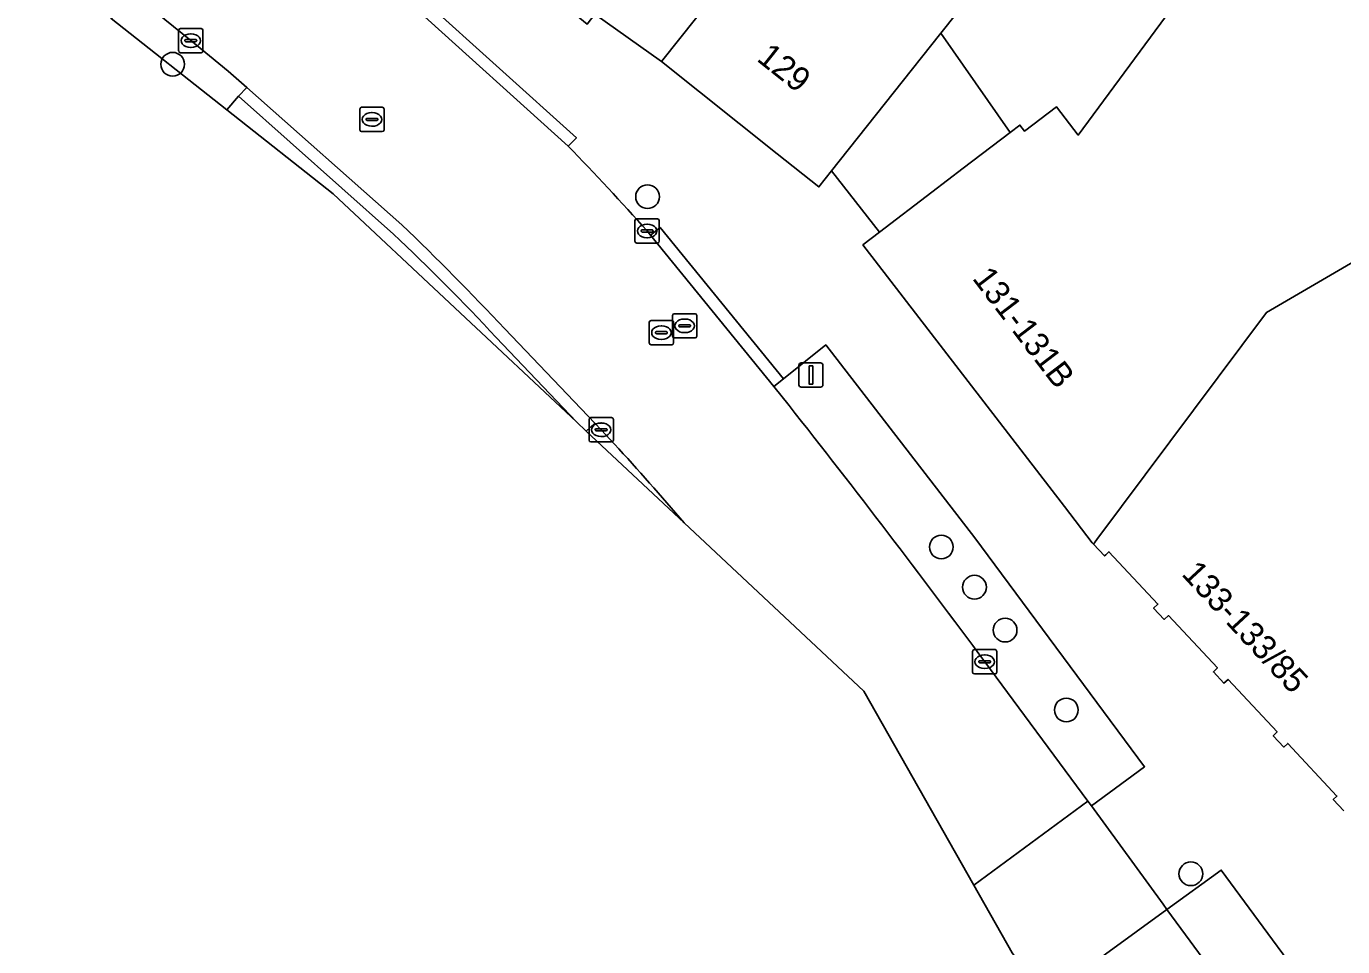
# Model space of a CAD drawing. Extents: x 161771 to 163125, y 382475 to 383179.
# Drawn here: x 161798.8 to 161853, y 382968.9 to 383006.8 of the extents above; entities that cross this region are included whole.
import ezdxf

# ---------------------------------------------------------------- set-up
doc = ezdxf.new("R2010")
doc.units = 0
for name, color, linetype in [('IMGEO_Berm_gesloten', 7, 'Continuous'), ('IMGEO_Berm_groen', 7, 'Continuous'), ('IMGEO_Berm_open', 7, 'Continuous'), ('IMGEO_Boom', 7, 'Continuous'), ('IMGEO_Erf', 7, 'Continuous'), ('IMGEO_Groenvoorziening', 7, 'Continuous'), ('IMGEO_Kolk', 7, 'Continuous'), ('IMGEO_Lichtmast', 7, 'Continuous'), ('IMGEO_Pand', 7, 'Continuous'), ('IMGEO_Pand_nummerreeks', 7, 'Continuous'), ('IMGEO_Pand_overbouw', 7, 'Continuous'), ('IMGEO_Parkeervlak_open', 7, 'Continuous'), ('IMGEO_Rijbaan_lokaal_gesloten', 7, 'Continuous'), ('IMGEO_Rijbaan_lokaal_open', 7, 'Continuous'), ('IMGEO_Rioolput', 7, 'Continuous'), ('IMGEO_Voetpad_gesloten', 7, 'Continuous'), ('IMGEO_Voetpad_open', 7, 'Continuous')]:
    doc.layers.add(name, color=color, linetype=linetype)

msp = doc.modelspace()

# ---------------------------------------------------------------- linework, layer by layer
at = {"layer": 'IMGEO_Berm_gesloten'}
for points in [[(161814.293, 382998.659), (161807.908, 383004.319), (161807.559, 383003.953), (161813.939, 382998.275)], [(161821.885, 382990.155), (161822.234, 382990.486), (161818.529, 382994.365)], [(161818.177, 382994.016), (161821.482, 382990.533), (161821.885, 382990.155)]]:
    msp.add_lwpolyline(points, dxfattribs=at)
for centre, radius, start, end in [((161729.027, 382910.309), 122.784, 43.20296, 46.01789), ((161747.029, 382927.457), 97.428, 43.09143, 46.62536)]:
    msp.add_arc(centre, radius, start, end, dxfattribs=at)
at = {"layer": 'IMGEO_Berm_groen'}
msp.add_lwpolyline([(161807.076, 383003.39), (161807.559, 383003.953), (161807.908, 383004.319), (161807.137, 383004.99), (161805.597, 383006.245), (161803.168, 383008.226), (161802.314, 383007.155)], close=True, dxfattribs=at)
at = {"layer": 'IMGEO_Berm_open'}
for points in [[(161813.939, 382998.275), (161807.559, 383003.953), (161807.076, 383003.39), (161811.456, 382999.927), (161821.482, 382990.533)], [(161821.482, 382990.533), (161818.177, 382994.016)]]:
    msp.add_lwpolyline(points, dxfattribs=at)
msp.add_arc((161747.029, 382927.457), 97.428, 43.09143, 46.62536, dxfattribs=at)
at = {"layer": 'IMGEO_Boom'}
for centre in [(161804.848, 383005.27), (161824.412, 382999.813), (161836.511, 382985.378), (161837.877, 382983.721), (161839.139, 382981.953), (161841.662, 382978.661), (161846.79, 382971.909)]:
    msp.add_circle(centre, 0.489, dxfattribs=at)
at = {"layer": 'IMGEO_Erf'}
msp.add_lwpolyline([(161847.856, 383009.731), (161846.999, 383010.61), (161852.334, 383015.802), (161854.084, 383014.004), (161856.318, 383016.651), (161853.785, 383020.318), (161850.725, 383018.205), (161843.971, 383013.541), (161843.866, 383013.468), (161843.501, 383013.997), (161841.064, 383012.315), (161836.488, 383006.547), (161834.529, 383004.079), (161831.991, 383000.88), (161833.959, 382998.347), (161836.127, 383000), (161837.414, 383000.982), (161839.342, 383002.454), (161839.747, 383002.763), (161839.941, 383002.509), (161841.261, 383003.516), (161842.149, 383002.352), (161846.6, 383008.389), (161846.846, 383008.361)], close=True, dxfattribs=at)
at = {"layer": 'IMGEO_Groenvoorziening'}
for points in [[(161837.893, 382985.754), (161831.751, 382993.703), (161830.006, 382992.304), (161829.608, 382991.985), (161830.24, 382991.207)], [(161823.047, 382989.619), (161822.501, 382990.207), (161822.234, 382990.486), (161821.885, 382990.155), (161825.915, 382986.379)], [(161838.299, 382980.647), (161842.55, 382974.908), (161842.7, 382974.705), (161844.885, 382976.322), (161837.893, 382985.754)]]:
    msp.add_lwpolyline(points, dxfattribs=at)
for centre, radius, start, end in [((161488.891, 382722.347), 434.517, 36.47368, 38.22537), ((161728.9, 382903.401), 127.66, 40.54087, 42.48296)]:
    msp.add_arc(centre, radius, start, end, dxfattribs=at)
at = {"layer": 'IMGEO_Kolk'}
for p, q in [((161805.096, 383005.819), (161805.096, 383006.671)), ((161805.171, 383006.745), (161806.023, 383006.745)), ((161806.097, 383006.671), (161806.097, 383005.819)), ((161805.355, 383006.239), (161805.355, 383006.251)), ((161805.793, 383006.202), (161805.395, 383006.202)), ((161805.398, 383006.288), (161805.796, 383006.288)), ((161805.584, 383006.525), (161805.609, 383006.525)), ((161805.839, 383006.251), (161805.839, 383006.239)), ((161806.023, 383005.745), (161805.171, 383005.745)), ((161805.607, 383005.965), (161805.582, 383005.965)), ((161823.892, 382997.975), (161823.892, 382998.827)), ((161823.967, 382998.901), (161824.819, 382998.901)), ((161824.38, 382998.681), (161824.405, 382998.681)), ((161824.893, 382998.827), (161824.893, 382997.975)), ((161824.151, 382998.395), (161824.151, 382998.407)), ((161824.589, 382998.358), (161824.191, 382998.358)), ((161824.194, 382998.444), (161824.592, 382998.444)), ((161824.403, 382998.121), (161824.378, 382998.121)), ((161824.635, 382998.407), (161824.635, 382998.395)), ((161824.819, 382997.901), (161823.967, 382997.901)), ((161822, 382989.781), (161822, 382990.633)), ((161822.075, 382990.707), (161822.927, 382990.707)), ((161822.488, 382990.487), (161822.513, 382990.487)), ((161823.001, 382990.633), (161823.001, 382989.781)), ((161822.259, 382990.201), (161822.259, 382990.213)), ((161822.697, 382990.164), (161822.299, 382990.164)), ((161822.302, 382990.25), (161822.7, 382990.25)), ((161822.511, 382989.927), (161822.486, 382989.927)), ((161822.743, 382990.213), (161822.743, 382990.201)), ((161822.927, 382989.707), (161822.075, 382989.707)), ((161837.873, 382981.147), (161838.725, 382981.147)), ((161837.798, 382980.221), (161837.798, 382981.073)), ((161838.057, 382980.641), (161838.057, 382980.653)), ((161838.495, 382980.604), (161838.097, 382980.604)), ((161838.1, 382980.69), (161838.498, 382980.69)), ((161838.286, 382980.927), (161838.311, 382980.927)), ((161838.541, 382980.653), (161838.541, 382980.641)), ((161838.799, 382981.073), (161838.799, 382980.221)), ((161838.725, 382980.147), (161837.873, 382980.147)), ((161838.309, 382980.367), (161838.284, 382980.367))]:
    msp.add_line(p, q, dxfattribs=at)
for points in [[(161805.096, 383005.819), (161805.096, 383006.671)], [(161805.171, 383006.745), (161806.023, 383006.745)], [(161806.097, 383006.671), (161806.097, 383005.819)], [(161806.023, 383005.745), (161805.171, 383005.745)], [(161823.892, 382997.975), (161823.892, 382998.827)], [(161823.967, 382998.901), (161824.819, 382998.901)], [(161824.893, 382998.827), (161824.893, 382997.975)], [(161824.819, 382997.901), (161823.967, 382997.901)], [(161822, 382989.781), (161822, 382990.633)], [(161822.075, 382990.707), (161822.927, 382990.707)], [(161823.001, 382990.633), (161823.001, 382989.781)], [(161822.927, 382989.707), (161822.075, 382989.707)], [(161837.873, 382981.147), (161838.725, 382981.147)], [(161837.798, 382980.221), (161837.798, 382981.073)], [(161838.799, 382981.073), (161838.799, 382980.221)], [(161838.725, 382980.147), (161837.873, 382980.147)]]:
    msp.add_lwpolyline(points, dxfattribs=at)
for centre, radius, start, end in [((161805.173, 383006.669), 0.0765, 91.552, 178.448), ((161805.173, 383006.669), 0.0765, 91.552, 178.448), ((161806.021, 383006.669), 0.0765, 1.552, 88.448), ((161806.021, 383006.669), 0.0765, 1.552, 88.448), ((161805.395, 383006.248), 0.0403, 85.8775, 175.7526), ((161805.392, 383006.238), 0.0366, 178.938, 274.7102), ((161805.796, 383006.245), 0.043, 264.8664, 352.4533), ((161805.8, 383006.25), 0.0386, 1.7309, 96.639), ((161805.173, 383005.821), 0.0765, 181.552, 268.448), ((161805.173, 383005.821), 0.0765, 181.552, 268.448), ((161806.021, 383005.821), 0.0765, 271.552, 358.448), ((161806.021, 383005.821), 0.0765, 271.552, 358.448), ((161823.969, 382998.825), 0.0765, 91.552, 178.448), ((161823.969, 382998.825), 0.0765, 91.552, 178.448), ((161824.817, 382998.825), 0.0765, 1.552, 88.448), ((161824.817, 382998.825), 0.0765, 1.552, 88.448), ((161823.969, 382997.977), 0.0765, 181.552, 268.448), ((161823.969, 382997.977), 0.0765, 181.552, 268.448), ((161824.191, 382998.404), 0.0403, 85.8775, 175.7526), ((161824.188, 382998.394), 0.0366, 178.938, 274.7102), ((161824.592, 382998.401), 0.043, 264.8664, 352.4533), ((161824.596, 382998.406), 0.0386, 1.7309, 96.639), ((161824.817, 382997.977), 0.0765, 271.552, 358.448), ((161824.817, 382997.977), 0.0765, 271.552, 358.448), ((161822.077, 382990.631), 0.0765, 91.552, 178.448), ((161822.077, 382990.631), 0.0765, 91.552, 178.448), ((161822.925, 382990.631), 0.0765, 1.552, 88.448), ((161822.925, 382990.631), 0.0765, 1.552, 88.448), ((161822.299, 382990.21), 0.0403, 85.8775, 175.7526), ((161822.296, 382990.2), 0.0366, 178.938, 274.7102), ((161822.7, 382990.207), 0.043, 264.8664, 352.4533), ((161822.704, 382990.212), 0.0386, 1.7309, 96.639), ((161822.077, 382989.783), 0.0765, 181.552, 268.448), ((161822.077, 382989.783), 0.0765, 181.552, 268.448), ((161822.925, 382989.783), 0.0765, 271.552, 358.448), ((161822.925, 382989.783), 0.0765, 271.552, 358.448), ((161837.875, 382981.071), 0.0765, 91.552, 178.448), ((161837.875, 382981.071), 0.0765, 91.552, 178.448), ((161838.723, 382981.071), 0.0765, 1.552, 88.448), ((161838.723, 382981.071), 0.0765, 1.552, 88.448), ((161838.097, 382980.65), 0.0403, 85.8775, 175.7526), ((161838.094, 382980.64), 0.0366, 178.938, 274.7102), ((161838.498, 382980.647), 0.043, 264.8664, 352.4533), ((161838.502, 382980.652), 0.0386, 1.7309, 96.639), ((161837.875, 382980.223), 0.0765, 181.552, 268.448), ((161837.875, 382980.223), 0.0765, 181.552, 268.448), ((161838.723, 382980.223), 0.0765, 271.552, 358.448), ((161838.723, 382980.223), 0.0765, 271.552, 358.448)]:
    msp.add_arc(centre, radius, start, end, dxfattribs=at)
for centre, major_axis, ratio, start_param, end_param in [((161805.583, 383006.245), (-0.387, 0.002), 0.722429, 4.712389, 7.853982), ((161805.608, 383006.245), (-0.39, 0.002), 0.717154, 1.570796, 4.712389), ((161824.379, 382998.401), (-0.387, 0.002), 0.722429, 4.712389, 7.853982), ((161824.404, 382998.401), (-0.39, 0.002), 0.717154, 1.570796, 4.712389), ((161822.487, 382990.207), (-0.387, 0.002), 0.722429, 4.712389, 7.853982), ((161822.512, 382990.207), (-0.39, 0.002), 0.717154, 1.570796, 4.712389), ((161838.285, 382980.647), (-0.387, 0.002), 0.722429, 4.712389, 7.853982), ((161838.31, 382980.647), (-0.39, 0.002), 0.717154, 1.570796, 4.712389)]:
    msp.add_ellipse(centre, major_axis=major_axis, ratio=ratio, start_param=start_param, end_param=end_param, dxfattribs=at)
at = {"layer": 'IMGEO_Lichtmast'}
for p, q in [((161830.643, 382992.064), (161830.643, 382992.864)), ((161830.643, 382992.864), (161830.643, 382992.064)), ((161830.743, 382992.964), (161831.533, 382992.964)), ((161831.533, 382992.964), (161830.743, 382992.964)), ((161831.633, 382992.864), (161831.633, 382992.064)), ((161831.633, 382992.064), (161831.633, 382992.864)), ((161831.533, 382991.964), (161830.743, 382991.964)), ((161830.743, 382991.964), (161831.533, 382991.964))]:
    msp.add_line(p, q, dxfattribs=at)
msp.add_lwpolyline([(161831.063, 382992.839), (161831.213, 382992.839), (161831.213, 382992.089), (161831.063, 382992.089), (161831.063, 382992.839)], dxfattribs=at)
for centre, start, end in [((161830.743, 382992.864), 90, 180), ((161830.743, 382992.864), 90, 180), ((161831.533, 382992.864), 0, 90), ((161831.533, 382992.864), 360, 90), ((161830.743, 382992.064), 180, 270), ((161830.743, 382992.064), 180, 270), ((161831.533, 382992.064), 270, 0), ((161831.533, 382992.064), 270, 0)]:
    msp.add_arc(centre, 0.1, start, end, dxfattribs=at)
at = {"layer": 'IMGEO_Pand'}
msp.add_lwpolyline([(161841.064, 383012.315), (161843.501, 383013.997), (161843.866, 383013.468), (161843.971, 383013.541), (161838.948, 383020.815), (161836.104, 383018.865), (161835.873, 383018.707), (161835.231, 383018.26), (161824.98, 383005.379), (161829.75, 383001.584), (161831.466, 383000.218), (161831.991, 383000.88), (161834.529, 383004.079), (161836.488, 383006.547)], close=True, dxfattribs=at)
for points in [[(161846.6, 383008.389), (161842.149, 383002.352), (161841.261, 383003.516), (161839.941, 383002.509), (161839.747, 383002.763), (161839.342, 383002.454), (161837.414, 383000.982), (161836.127, 383000), (161833.959, 382998.347), (161833.28, 382997.829), (161841.579, 382987.042), (161842.731, 382985.546), (161842.777, 382985.497), (161842.917, 382985.687), (161849.9, 382995.042), (161858.411, 383000), (161862.923, 383002.628), (161868.791, 383005.167), (161870.967, 383006.109), (161867.739, 383011.331)], [(161858.411, 383000), (161849.9, 382995.042), (161842.917, 382985.687), (161842.777, 382985.497), (161843.233, 382985.01), (161843.287, 382985.06), (161843.418, 382985.182), (161845.43, 382983.023), (161845.257, 382982.853), (161845.692, 382982.389), (161845.873, 382982.549), (161847.881, 382980.395), (161847.719, 382980.227), (161848.154, 382979.763), (161848.322, 382979.922), (161850.341, 382977.758), (161850.184, 382977.598), (161850.621, 382977.132), (161850.783, 382977.283), (161852.807, 382975.113), (161852.652, 382974.967), (161853.087, 382974.503)]]:
    msp.add_lwpolyline(points, dxfattribs=at)
at = {"layer": 'IMGEO_Pand_overbouw'}
msp.add_lwpolyline([(161839.342, 383002.454), (161836.488, 383006.547), (161834.529, 383004.079), (161831.991, 383000.88), (161833.959, 382998.347), (161836.127, 383000), (161837.414, 383000.982)], close=True, dxfattribs=at)
at = {"layer": 'IMGEO_Parkeervlak_open'}
msp.add_lwpolyline([(161852.699, 382965.739), (161848.041, 382972.059), (161845.801, 382970.442), (161849.761, 382965.067)], dxfattribs=at)
at = {"layer": 'IMGEO_Rijbaan_lokaal_gesloten'}
for points in [[(161821.134, 383001.897), (161814.81, 383007.607), (161810.474, 383011.429), (161807.617, 383013.82), (161805.728, 383011.46), (161807.513, 383010.048)], [(161805.14, 383010.697), (161803.168, 383008.226), (161805.597, 383006.245), (161807.137, 383004.99), (161807.908, 383004.319), (161814.293, 382998.659)], [(161830.24, 382991.207), (161829.608, 382991.985), (161824.529, 382998.227), (161824.393, 382998.401)], [(161818.529, 382994.365), (161822.234, 382990.486), (161822.501, 382990.207), (161823.047, 382989.619)], [(161825.915, 382986.379), (161833.318, 382979.442), (161837.852, 382971.441)], [(161837.852, 382971.441), (161842.55, 382974.908), (161838.299, 382980.647)], [(161849.761, 382965.067), (161845.801, 382970.442), (161840.75, 382966.75), (161842.497, 382964.43)]]:
    msp.add_lwpolyline(points, dxfattribs=at)
for centre, radius, start, end in [((161751.013, 382933.263), 98.12, 41.59502, 44.38617), ((161729.027, 382910.309), 122.784, 43.20296, 46.01789), ((161488.891, 382722.347), 434.517, 36.47368, 38.22537), ((161728.9, 382903.401), 127.66, 40.54087, 42.48296)]:
    msp.add_arc(centre, radius, start, end, dxfattribs=at)
at = {"layer": 'IMGEO_Rijbaan_lokaal_open'}
msp.add_lwpolyline([(161839.429, 382968.658), (161840.661, 382966.985), (161840.605, 382966.944), (161840.75, 382966.75), (161845.801, 382970.442), (161845.643, 382970.657), (161842.7, 382974.705), (161842.55, 382974.908), (161837.852, 382971.441)], close=True, dxfattribs=at)
at = {"layer": 'IMGEO_Rioolput'}
for p, q in [((161812.557, 383002.571), (161812.557, 383003.423)), ((161812.632, 383003.497), (161813.484, 383003.497)), ((161813.558, 383003.423), (161813.558, 383002.571)), ((161812.816, 383002.991), (161812.816, 383003.003)), ((161813.254, 383002.954), (161812.856, 383002.954)), ((161812.859, 383003.04), (161813.257, 383003.04)), ((161813.045, 383003.277), (161813.07, 383003.277)), ((161813.3, 383003.003), (161813.3, 383002.991)), ((161813.484, 383002.497), (161812.632, 383002.497)), ((161813.068, 383002.717), (161813.043, 383002.717)), ((161824.555, 382994.71), (161825.407, 382994.71)), ((161825.438, 382994.065), (161825.438, 382994.917)), ((161825.513, 382994.991), (161826.365, 382994.991)), ((161825.926, 382994.771), (161825.951, 382994.771)), ((161826.439, 382994.917), (161826.439, 382994.065)), ((161824.48, 382993.784), (161824.48, 382994.636)), ((161824.739, 382994.204), (161824.739, 382994.216)), ((161825.177, 382994.167), (161824.779, 382994.167)), ((161824.782, 382994.253), (161825.18, 382994.253)), ((161824.968, 382994.49), (161824.993, 382994.49)), ((161825.223, 382994.216), (161825.223, 382994.204)), ((161825.481, 382994.636), (161825.481, 382993.784)), ((161825.697, 382994.485), (161825.697, 382994.497)), ((161826.135, 382994.448), (161825.737, 382994.448)), ((161825.74, 382994.534), (161826.138, 382994.534)), ((161825.949, 382994.211), (161825.924, 382994.211)), ((161826.181, 382994.497), (161826.181, 382994.485)), ((161825.407, 382993.71), (161824.555, 382993.71)), ((161824.991, 382993.93), (161824.966, 382993.93)), ((161826.365, 382993.991), (161825.513, 382993.991))]:
    msp.add_line(p, q, dxfattribs=at)
for points in [[(161812.557, 383002.571), (161812.557, 383003.423)], [(161812.632, 383003.497), (161813.484, 383003.497)], [(161813.558, 383003.423), (161813.558, 383002.571)], [(161813.484, 383002.497), (161812.632, 383002.497)], [(161824.555, 382994.71), (161825.407, 382994.71)], [(161825.438, 382994.065), (161825.438, 382994.917)], [(161825.513, 382994.991), (161826.365, 382994.991)], [(161826.439, 382994.917), (161826.439, 382994.065)], [(161824.48, 382993.784), (161824.48, 382994.636)], [(161825.481, 382994.636), (161825.481, 382993.784)], [(161825.407, 382993.71), (161824.555, 382993.71)], [(161826.365, 382993.991), (161825.513, 382993.991)]]:
    msp.add_lwpolyline(points, dxfattribs=at)
for centre, radius, start, end in [((161812.634, 383003.421), 0.0765, 91.552, 178.448), ((161812.634, 383003.421), 0.0765, 91.552, 178.448), ((161813.482, 383003.421), 0.0765, 1.552, 88.448), ((161813.482, 383003.421), 0.0765, 1.552, 88.448), ((161812.856, 383003), 0.0403, 85.8775, 175.7526), ((161812.853, 383002.99), 0.0366, 178.938, 274.7102), ((161813.257, 383002.997), 0.043, 264.8664, 352.4533), ((161813.261, 383003.002), 0.0386, 1.7309, 96.639), ((161812.634, 383002.573), 0.0765, 181.552, 268.448), ((161812.634, 383002.573), 0.0765, 181.552, 268.448), ((161813.482, 383002.573), 0.0765, 271.552, 358.448), ((161813.482, 383002.573), 0.0765, 271.552, 358.448), ((161824.557, 382994.634), 0.0765, 91.552, 178.448), ((161824.557, 382994.634), 0.0765, 91.552, 178.448), ((161825.405, 382994.634), 0.0765, 1.552, 88.448), ((161825.405, 382994.634), 0.0765, 1.552, 88.448), ((161825.515, 382994.915), 0.0765, 91.552, 178.448), ((161825.515, 382994.915), 0.0765, 91.552, 178.448), ((161826.363, 382994.915), 0.0765, 1.552, 88.448), ((161826.363, 382994.915), 0.0765, 1.552, 88.448), ((161824.779, 382994.213), 0.0403, 85.8775, 175.7526), ((161824.776, 382994.203), 0.0366, 178.938, 274.7102), ((161825.18, 382994.21), 0.043, 264.8664, 352.4533), ((161825.184, 382994.215), 0.0386, 1.7309, 96.639), ((161825.737, 382994.494), 0.0403, 85.8775, 175.7526), ((161825.734, 382994.484), 0.0366, 178.938, 274.7102), ((161826.138, 382994.491), 0.043, 264.8664, 352.4533), ((161826.142, 382994.496), 0.0386, 1.7309, 96.639), ((161824.557, 382993.786), 0.0765, 181.552, 268.448), ((161824.557, 382993.786), 0.0765, 181.552, 268.448), ((161825.405, 382993.786), 0.0765, 271.552, 358.448), ((161825.405, 382993.786), 0.0765, 271.552, 358.448), ((161825.515, 382994.067), 0.0765, 181.552, 268.448), ((161825.515, 382994.067), 0.0765, 181.552, 268.448), ((161826.363, 382994.067), 0.0765, 271.552, 358.448), ((161826.363, 382994.067), 0.0765, 271.552, 358.448)]:
    msp.add_arc(centre, radius, start, end, dxfattribs=at)
for centre, major_axis, ratio, start_param, end_param in [((161813.044, 383002.997), (-0.387, 0.002), 0.722429, 4.712389, 7.853982), ((161813.069, 383002.997), (-0.39, 0.002), 0.717154, 1.570796, 4.712389), ((161825.925, 382994.491), (-0.387, 0.002), 0.722429, 4.712389, 7.853982), ((161825.95, 382994.491), (-0.39, 0.002), 0.717154, 1.570796, 4.712389), ((161824.967, 382994.21), (-0.387, 0.002), 0.722429, 4.712389, 7.853982), ((161824.992, 382994.21), (-0.39, 0.002), 0.717154, 1.570796, 4.712389)]:
    msp.add_ellipse(centre, major_axis=major_axis, ratio=ratio, start_param=start_param, end_param=end_param, dxfattribs=at)
at = {"layer": 'IMGEO_Voetpad_gesloten'}
msp.add_lwpolyline([(161824.529, 382998.227), (161829.608, 382991.985), (161830.006, 382992.304), (161824.927, 382998.545)], close=True, dxfattribs=at)
at = {"layer": 'IMGEO_Voetpad_open'}
for points in [[(161828.223, 383014.691), (161827.107, 383013.32), (161828.745, 383011.987), (161824.96, 383007.314), (161823.308, 383008.651), (161822.241, 383007.339), (161824.98, 383005.379), (161835.231, 383018.26), (161835.873, 383018.707), (161836.104, 383018.865), (161838.948, 383020.815), (161845.717, 383025.456), (161848.95, 383027.672), (161851.639, 383029.486), (161851.702, 383029.528), (161851.818, 383029.361), (161855.04, 383031.661), (161859.462, 383034.715), (161863.572, 383037.554), (161863.873, 383037.762), (161868.171, 383040.731), (161872.532, 383043.743)], [(161799.852, 383021.131), (161798.821, 383020.785), (161804.266, 383016.461), (161807.617, 383013.82), (161810.474, 383011.429), (161814.81, 383007.607), (161815.142, 383007.971), (161821.477, 383002.244), (161821.134, 383001.897)], [(161843.418, 382985.182), (161843.287, 382985.06), (161843.233, 382985.01), (161842.777, 382985.497), (161842.731, 382985.546), (161841.579, 382987.042), (161833.28, 382997.829), (161833.959, 382998.347), (161831.991, 383000.88), (161831.466, 383000.218), (161829.75, 383001.584), (161824.98, 383005.379), (161822.241, 383007.339), (161821.927, 383006.924), (161818.616, 383009.639), (161818.95, 383010.034), (161820.056, 383011.399), (161818.421, 383012.725), (161816.268, 383014.386)], [(161824.393, 382998.401), (161824.529, 382998.227), (161824.927, 382998.545), (161830.006, 382992.304), (161831.751, 382993.703), (161837.893, 382985.754), (161844.885, 382976.322), (161842.7, 382974.705), (161845.643, 382970.657), (161845.801, 382970.442), (161848.041, 382972.059), (161852.699, 382965.739)], [(161853.087, 382974.503), (161852.652, 382974.967), (161852.807, 382975.113), (161850.783, 382977.283), (161850.621, 382977.132), (161850.184, 382977.598), (161850.341, 382977.758), (161848.322, 382979.922), (161848.154, 382979.763), (161847.719, 382980.227), (161847.881, 382980.395), (161845.873, 382982.549), (161845.692, 382982.389), (161845.257, 382982.853), (161845.43, 382983.023), (161843.418, 382985.182)]]:
    msp.add_lwpolyline(points, dxfattribs=at)
msp.add_lwpolyline([(161815.142, 383007.971), (161814.81, 383007.607), (161821.134, 383001.897), (161821.477, 383002.244)], close=True, dxfattribs=at)
msp.add_arc((161751.013, 382933.263), 98.12, 41.59502, 44.38617, dxfattribs=at)

# ---------------------------------------------------------------- texts
at = {"layer": 'IMGEO_Pand_nummerreeks'}
for s, rotation, p in [('129', 321.4972, (161828.864, 383005.442)), ('131-131B', 307.3452, (161837.758, 382996.442)), ('133-133/85', 312.8169, (161846.369, 382984.239))]:
    msp.add_text(s, height=1, rotation=rotation, dxfattribs=at).set_placement(p)

doc.saveas('drawing.dxf')
